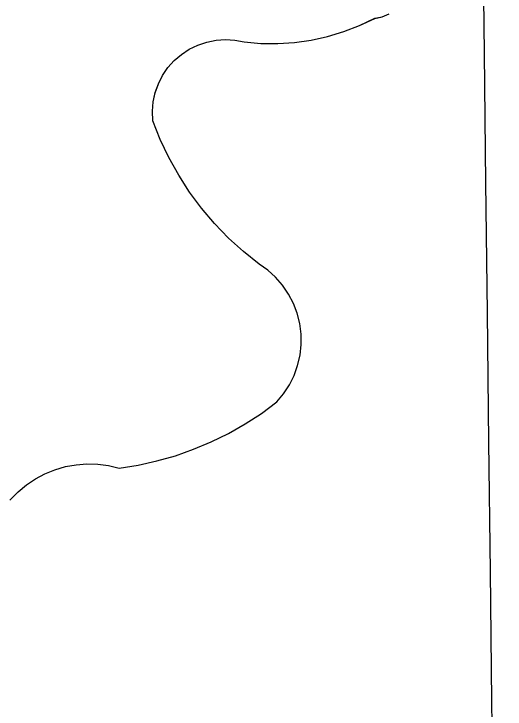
# Model space of a CAD drawing. Extents: x 3684037 to 3722149, y 433263 to 459021.
# Drawn here: x 3709142 to 3709231.6, y 455680.1 to 455807.1 of the extents above; entities that cross this region are included whole.
import ezdxf

# ---------------------------------------------------------------- set-up
doc = ezdxf.new("R2010")
doc.units = 0
for name, color, linetype in [('V-GRID-MAJR', 7, 'Continuous'), ('V-TOPO-SHOR', 7, 'Continuous'), ('V-WETL-SWMP', 7, 'Continuous')]:
    doc.layers.add(name, color=color, linetype=linetype)

msp = doc.modelspace()

# ---------------------------------------------------------------- linework, layer by layer
at = {"layer": 'V-GRID-MAJR'}
msp.add_spline([(3709426.74, 438923.75200000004), (3709355.373, 444981.088), (3709283.97, 451041.507), (3709212.5670000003, 457101.934), (3709212.531, 457105.01)], degree=3, dxfattribs=at)
at = {"layer": 'V-TOPO-SHOR'}
for p, q in [((3709209.1699524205, 455806.54395029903), (3709210.453952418, 455807.05495029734)), ((3709205.0449524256, 455804.9249503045), (3709207.8209524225, 455806.24495030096)), ((3709207.8209524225, 455806.2449503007), (3709209.1699524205, 455806.54395029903)), ((3709202.177952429, 455803.8189503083), (3709205.0449524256, 455804.9249503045)), ((3709199.2349524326, 455802.9329503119), (3709202.177952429, 455803.8189503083)), ((3709175.531952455, 455801.3709503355), (3709177.164952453, 455801.92195033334)), ((3709177.164952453, 455801.92195033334), (3709178.8559524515, 455802.2579503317)), ((3709178.8559524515, 455802.2579503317), (3709180.5749524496, 455802.3729503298)), ((3709180.5749524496, 455802.3729503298), (3709182.295952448, 455802.2659503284)), ((3709182.295952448, 455802.2659503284), (3709183.987952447, 455801.9379503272)), ((3709183.987952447, 455801.93795032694), (3709187.0499524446, 455801.6729503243)), ((3709190.1229524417, 455801.6409503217), (3709193.1899524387, 455801.84095031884)), ((3709193.1899524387, 455801.84095031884), (3709196.2329524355, 455802.2729503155)), ((3709196.2329524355, 455802.2729503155), (3709199.2349524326, 455802.9329503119)), ((3709172.5439524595, 455799.66495034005), (3709173.982952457, 455800.6149503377)), ((3709173.982952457, 455800.6149503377), (3709175.531952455, 455801.3709503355)), ((3709187.0499524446, 455801.6729503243), (3709190.1229524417, 455801.64095032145)), ((3709171.2399524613, 455798.53895034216), (3709172.5439524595, 455799.66495034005)), ((3709170.091952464, 455797.2529503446), (3709171.2399524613, 455798.53895034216)), ((3709169.117952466, 455795.8309503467), (3709170.091952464, 455797.2529503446)), ((3709168.335952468, 455794.2939503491), (3709169.117952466, 455795.8309503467)), ((3709167.75895247, 455792.66995035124), (3709168.335952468, 455794.2939503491)), ((3709167.394952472, 455790.98595035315), (3709167.75895247, 455792.66995035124)), ((3709167.250952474, 455789.26795035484), (3709167.394952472, 455790.98595035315)), ((3709167.329952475, 455787.5459503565), (3709167.250952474, 455789.26795035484)), ((3709168.683952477, 455784.13195035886), (3709167.329952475, 455787.5459503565)), ((3709170.256952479, 455780.81295036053), (3709168.683952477, 455784.13195035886)), ((3709172.0429524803, 455777.60295036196), (3709170.256952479, 455780.81295036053)), ((3709174.0339524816, 455774.51695036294), (3709172.0429524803, 455777.60295036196)), ((3709176.221952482, 455771.56695036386), (3709174.0339524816, 455774.51695036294)), ((3709178.596952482, 455768.76595036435), (3709176.221952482, 455771.56695036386)), ((3709181.149952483, 455766.1249503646), (3709178.596952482, 455768.76595036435)), ((3709183.868952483, 455763.6559503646), (3709181.149952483, 455766.1249503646)), ((3709186.7429524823, 455761.3689503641), (3709183.868952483, 455763.6559503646)), ((3709188.3139524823, 455760.24595036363), (3709186.7429524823, 455761.3689503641)), ((3709189.7429524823, 455758.94595036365), (3709188.3139524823, 455760.24595036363)), ((3709191.008952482, 455757.4869503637), (3709189.7429524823, 455758.94595036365)), ((3709192.0959524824, 455755.88995036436), (3709191.008952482, 455757.4869503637)), ((3709192.986952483, 455754.1759503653), (3709192.0959524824, 455755.88995036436)), ((3709193.671952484, 455752.36995036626), (3709192.986952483, 455754.1759503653)), ((3709194.138952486, 455750.4959503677), (3709193.671952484, 455752.36995036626)), ((3709194.3829524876, 455748.57995036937), (3709194.138952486, 455750.4959503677)), ((3709194.400952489, 455746.64795037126), (3709194.3829524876, 455748.57995036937)), ((3709194.1919524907, 455744.72795037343), (3709194.400952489, 455746.64795037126)), ((3709193.7589524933, 455742.84495037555), (3709194.1919524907, 455744.72795037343)), ((3709193.1089524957, 455741.0259503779), (3709193.7589524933, 455742.84495037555)), ((3709192.248952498, 455739.2969503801), (3709193.1089524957, 455741.0259503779)), ((3709191.1919525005, 455737.67995038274), (3709192.248952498, 455739.2969503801)), ((3709189.952952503, 455736.19795038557), (3709191.1919525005, 455737.67995038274)), ((3709187.1339525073, 455734.10295039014), (3709189.952952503, 455736.19795038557)), ((3709184.193952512, 455732.1819503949), (3709187.1339525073, 455734.10295039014)), ((3709181.143952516, 455730.4419503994), (3709184.193952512, 455732.1819503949)), ((3709177.9929525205, 455728.8899504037), (3709181.143952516, 455730.4419503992)), ((3709174.7549525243, 455727.53095040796), (3709177.9929525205, 455728.8899504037)), ((3709171.4399525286, 455726.3699504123), (3709174.7549525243, 455727.53095040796)), ((3709168.0619525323, 455725.41095041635), (3709171.4399525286, 455726.3699504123)), ((3709149.4659525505, 455723.8149504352), (3709151.3669525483, 455724.3719504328)), ((3709151.3669525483, 455724.371950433), (3709153.3159525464, 455724.72895043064)), ((3709153.3159525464, 455724.72895043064), (3709155.290952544, 455724.8819504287)), ((3709155.290952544, 455724.8819504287), (3709157.2709525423, 455724.82995042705)), ((3709157.2709525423, 455724.82995042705), (3709159.2349525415, 455724.5729504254)), ((3709159.2349525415, 455724.5729504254), (3709161.1619525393, 455724.11395042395)), ((3709161.1619525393, 455724.11395042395), (3709164.6319525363, 455724.65795042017)), ((3709164.6319525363, 455724.65795042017), (3709168.0619525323, 455725.41095041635)), ((3709147.6329525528, 455723.0649504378), (3709149.4659525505, 455723.8149504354)), ((3709144.2479525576, 455721.0169504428), (3709145.8879525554, 455722.12895044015)), ((3709145.8879525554, 455722.12895044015), (3709147.6329525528, 455723.0649504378)), ((3709142.7329525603, 455719.7409504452), (3709144.2479525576, 455721.0169504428)), ((3709141.2029525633, 455718.2429504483), (3709142.7329525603, 455719.7409504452))]:
    msp.add_line(p, q, dxfattribs=at)
for points in [[(3709183.8680000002, 455763.656), (3709181.151, 455766.125), (3709178.597, 455768.765), (3709176.221, 455771.567), (3709174.034, 455774.516), (3709172.043, 455777.602), (3709170.257, 455780.814), (3709168.684, 455784.131), (3709167.3310000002, 455787.54600000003), (3709167.251, 455789.268), (3709167.394, 455790.98600000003), (3709167.759, 455792.67), (3709168.336, 455794.294), (3709169.119, 455795.832), (3709170.091, 455797.253), (3709171.24, 455798.539), (3709172.545, 455799.666), (3709173.983, 455800.61600000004), (3709175.5330000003, 455801.37200000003), (3709177.165, 455801.922), (3709178.8570000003, 455802.25800000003), (3709180.575, 455802.373), (3709182.295, 455802.267), (3709183.987, 455801.939), (3709187.051, 455801.673), (3709190.123, 455801.642), (3709193.191, 455801.841), (3709196.2320000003, 455802.273), (3709199.234, 455802.93200000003), (3709202.177, 455803.819), (3709205.045, 455804.925), (3709207.822, 455806.246), (3709209.169, 455806.545), (3709210.453, 455807.055)], [(3709141.202, 455718.243), (3709142.7320000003, 455719.74), (3709144.248, 455721.016), (3709145.8880000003, 455722.128), (3709147.633, 455723.064), (3709149.466, 455723.816), (3709151.367, 455724.373), (3709153.316, 455724.729), (3709155.291, 455724.88300000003), (3709157.271, 455724.83), (3709159.235, 455724.574), (3709161.162, 455724.115), (3709164.631, 455724.658), (3709168.062, 455725.411), (3709171.4390000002, 455726.37), (3709174.755, 455727.531), (3709177.9930000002, 455728.891), (3709181.144, 455730.441), (3709184.194, 455732.18200000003), (3709187.1350000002, 455734.103), (3709189.953, 455736.19800000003), (3709191.1920000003, 455737.681), (3709192.2490000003, 455739.297), (3709193.109, 455741.025), (3709193.758, 455742.846), (3709194.1920000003, 455744.728), (3709194.401, 455746.64900000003), (3709194.383, 455748.58), (3709194.139, 455750.495), (3709193.6720000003, 455752.369), (3709192.986, 455754.175), (3709192.095, 455755.89), (3709191.0100000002, 455757.487), (3709189.742, 455758.945), (3709188.315, 455760.246), (3709186.744, 455761.37), (3709183.8680000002, 455763.656)]]:
    msp.add_lwpolyline(points, dxfattribs=at)
at = {"layer": 'V-WETL-SWMP'}
for p, q in [((3709209.1699524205, 455806.54395029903), (3709210.453952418, 455807.05495029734)), ((3709205.0449524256, 455804.9249503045), (3709207.8209524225, 455806.24495030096)), ((3709207.8209524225, 455806.2449503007), (3709209.1699524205, 455806.54395029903)), ((3709202.177952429, 455803.8189503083), (3709205.0449524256, 455804.9249503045)), ((3709199.2349524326, 455802.9329503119), (3709202.177952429, 455803.8189503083)), ((3709175.531952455, 455801.3709503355), (3709177.164952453, 455801.92195033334)), ((3709177.164952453, 455801.92195033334), (3709178.8559524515, 455802.2579503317)), ((3709178.8559524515, 455802.2579503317), (3709180.5749524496, 455802.3729503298)), ((3709180.5749524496, 455802.3729503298), (3709182.295952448, 455802.2659503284)), ((3709182.295952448, 455802.2659503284), (3709183.987952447, 455801.9379503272)), ((3709183.987952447, 455801.93795032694), (3709187.0499524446, 455801.6729503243)), ((3709190.1229524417, 455801.6409503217), (3709193.1899524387, 455801.84095031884)), ((3709193.1899524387, 455801.84095031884), (3709196.2329524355, 455802.2729503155)), ((3709196.2329524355, 455802.2729503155), (3709199.2349524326, 455802.9329503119)), ((3709172.5439524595, 455799.66495034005), (3709173.982952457, 455800.6149503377)), ((3709173.982952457, 455800.6149503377), (3709175.531952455, 455801.3709503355)), ((3709187.0499524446, 455801.6729503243), (3709190.1229524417, 455801.64095032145)), ((3709171.2399524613, 455798.53895034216), (3709172.5439524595, 455799.66495034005)), ((3709170.091952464, 455797.2529503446), (3709171.2399524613, 455798.53895034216)), ((3709169.117952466, 455795.8309503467), (3709170.091952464, 455797.2529503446)), ((3709168.335952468, 455794.2939503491), (3709169.117952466, 455795.8309503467)), ((3709167.75895247, 455792.66995035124), (3709168.335952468, 455794.2939503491)), ((3709167.394952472, 455790.98595035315), (3709167.75895247, 455792.66995035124)), ((3709167.250952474, 455789.26795035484), (3709167.394952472, 455790.98595035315)), ((3709167.329952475, 455787.5459503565), (3709167.250952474, 455789.26795035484)), ((3709168.683952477, 455784.13195035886), (3709167.329952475, 455787.5459503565)), ((3709170.256952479, 455780.81295036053), (3709168.683952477, 455784.13195035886)), ((3709172.0429524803, 455777.60295036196), (3709170.256952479, 455780.81295036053)), ((3709174.0339524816, 455774.51695036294), (3709172.0429524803, 455777.60295036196)), ((3709176.221952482, 455771.56695036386), (3709174.0339524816, 455774.51695036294)), ((3709178.596952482, 455768.76595036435), (3709176.221952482, 455771.56695036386)), ((3709181.149952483, 455766.1249503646), (3709178.596952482, 455768.76595036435)), ((3709183.868952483, 455763.6559503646), (3709181.149952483, 455766.1249503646)), ((3709186.7429524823, 455761.3689503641), (3709183.868952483, 455763.6559503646)), ((3709188.3139524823, 455760.24595036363), (3709186.7429524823, 455761.3689503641)), ((3709189.7429524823, 455758.94595036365), (3709188.3139524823, 455760.24595036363)), ((3709191.008952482, 455757.4869503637), (3709189.7429524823, 455758.94595036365)), ((3709192.0959524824, 455755.88995036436), (3709191.008952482, 455757.4869503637)), ((3709192.986952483, 455754.1759503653), (3709192.0959524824, 455755.88995036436)), ((3709193.671952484, 455752.36995036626), (3709192.986952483, 455754.1759503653)), ((3709194.138952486, 455750.4959503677), (3709193.671952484, 455752.36995036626)), ((3709194.3829524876, 455748.57995036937), (3709194.138952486, 455750.4959503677)), ((3709194.400952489, 455746.64795037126), (3709194.3829524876, 455748.57995036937)), ((3709194.1919524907, 455744.72795037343), (3709194.400952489, 455746.64795037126)), ((3709193.7589524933, 455742.84495037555), (3709194.1919524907, 455744.72795037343)), ((3709193.1089524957, 455741.0259503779), (3709193.7589524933, 455742.84495037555)), ((3709192.248952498, 455739.2969503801), (3709193.1089524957, 455741.0259503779)), ((3709191.1919525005, 455737.67995038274), (3709192.248952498, 455739.2969503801)), ((3709189.952952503, 455736.19795038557), (3709191.1919525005, 455737.67995038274)), ((3709187.1339525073, 455734.10295039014), (3709189.952952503, 455736.19795038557)), ((3709184.193952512, 455732.1819503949), (3709187.1339525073, 455734.10295039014)), ((3709181.143952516, 455730.4419503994), (3709184.193952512, 455732.1819503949)), ((3709177.9929525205, 455728.8899504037), (3709181.143952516, 455730.4419503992)), ((3709174.7549525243, 455727.53095040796), (3709177.9929525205, 455728.8899504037)), ((3709171.4399525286, 455726.3699504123), (3709174.7549525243, 455727.53095040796)), ((3709168.0619525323, 455725.41095041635), (3709171.4399525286, 455726.3699504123)), ((3709149.4659525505, 455723.8149504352), (3709151.3669525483, 455724.3719504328)), ((3709151.3669525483, 455724.371950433), (3709153.3159525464, 455724.72895043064)), ((3709153.3159525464, 455724.72895043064), (3709155.290952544, 455724.8819504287)), ((3709155.290952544, 455724.8819504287), (3709157.2709525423, 455724.82995042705)), ((3709157.2709525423, 455724.82995042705), (3709159.2349525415, 455724.5729504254)), ((3709159.2349525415, 455724.5729504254), (3709161.1619525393, 455724.11395042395)), ((3709161.1619525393, 455724.11395042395), (3709164.6319525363, 455724.65795042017)), ((3709164.6319525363, 455724.65795042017), (3709168.0619525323, 455725.41095041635)), ((3709147.6329525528, 455723.0649504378), (3709149.4659525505, 455723.8149504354)), ((3709144.2479525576, 455721.0169504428), (3709145.8879525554, 455722.12895044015)), ((3709145.8879525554, 455722.12895044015), (3709147.6329525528, 455723.0649504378)), ((3709142.7329525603, 455719.7409504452), (3709144.2479525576, 455721.0169504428)), ((3709141.2029525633, 455718.2429504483), (3709142.7329525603, 455719.7409504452))]:
    msp.add_line(p, q, dxfattribs=at)

doc.saveas('drawing.dxf')
